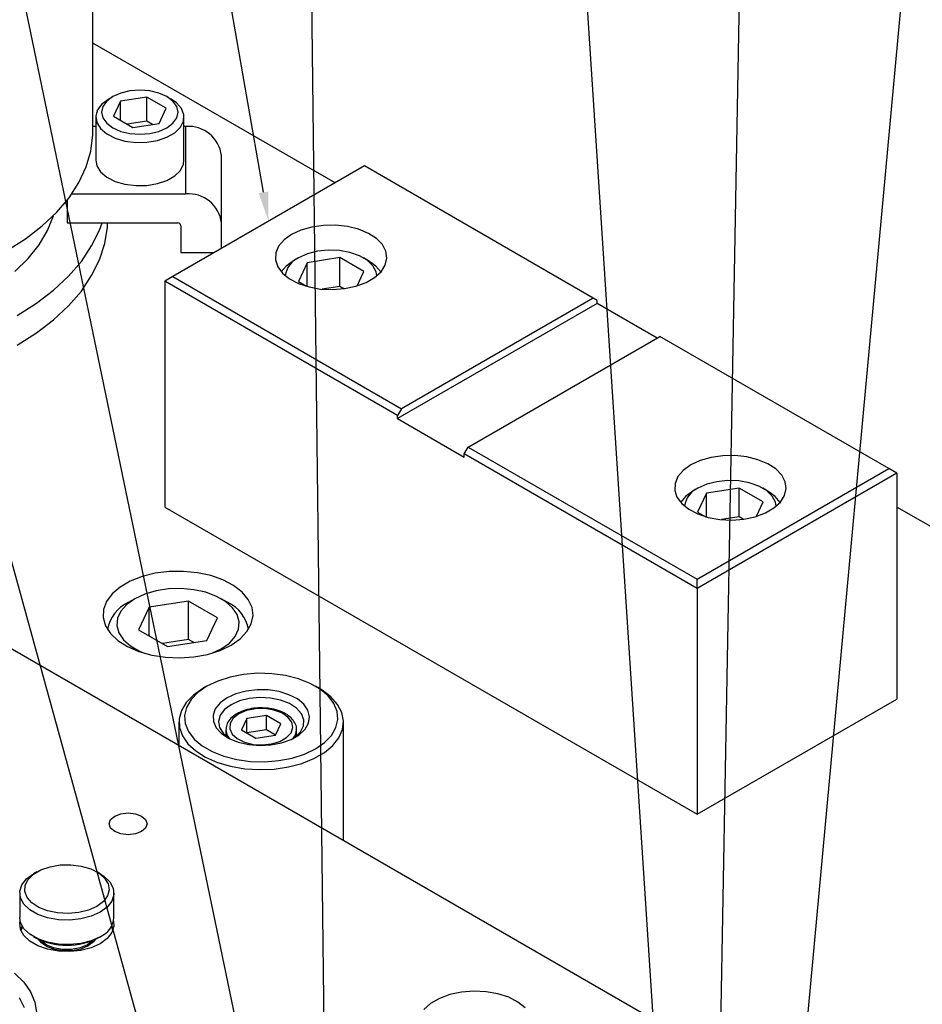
# Model space of a CAD drawing. Header units: inches. Extents: x 220 to 877, y 4 to 174.
# Tile 472 of 656: x 484.32 to 489.12, y 157.59 to 162.82. Entities that reach past the tile are written whole.
import ezdxf

# ---------------------------------------------------------------- set-up
doc = ezdxf.new("R2010")
doc.units = ezdxf.units.IN
doc.header["$LTSCALE"] = 0.5
doc.header["$MEASUREMENT"] = 0
for name, color, linetype in [('DIE-M-S', 8, 'Continuous'), ('DIE-M-S3', 8, 'Continuous'), ('DSS-M-S', 53, 'Continuous'), ('SID-M-S', 105, 'Continuous'), ('SVD-M-S', 8, 'Continuous')]:
    doc.layers.add(name, color=color, linetype=linetype)

msp = doc.modelspace()

# ---------------------------------------------------------------- linework, layer by layer
at = {"layer": 'DIE-M-S', "linetype": 'Continuous', "lineweight": 25}
for p, q in [((491.22834, 155.46959), (479.34895, 162.32742)), ((484.82867, 158.59256), (484.86128, 158.60514)), ((484.86128, 158.60514), (484.89974, 158.60955)), ((484.89974, 158.60955), (484.9382, 158.60514)), ((484.9382, 158.60514), (484.9708, 158.59256)), ((484.79924, 158.55154), (484.80689, 158.57374)), ((484.80689, 158.52933), (484.79924, 158.55154)), ((484.80689, 158.57374), (484.82867, 158.59256)), ((484.9708, 158.59256), (484.99259, 158.57374)), ((484.99259, 158.57374), (485.00024, 158.55154)), ((485.00024, 158.55154), (484.99259, 158.52933)), ((484.82867, 158.51051), (484.80689, 158.52933)), ((484.86128, 158.49793), (484.82867, 158.51051)), ((484.89974, 158.49352), (484.86128, 158.49793)), ((484.9382, 158.49793), (484.89974, 158.49352)), ((484.9708, 158.51051), (484.9382, 158.49793)), ((484.99259, 158.52933), (484.9708, 158.51051)), ((484.32493, 158.0255), (484.3265, 158.03516)), ((484.32856, 157.99077), (484.32493, 158.0255)), ((484.82244, 158.03516), (484.82401, 158.00807)), ((484.34649, 157.95756), (484.32856, 157.99077)), ((484.81315, 157.97385), (484.78841, 157.94212)), ((484.82401, 158.00807), (484.81315, 157.97385)), ((484.37767, 157.92778), (484.34649, 157.95756)), ((484.42029, 157.90318), (484.37767, 157.92778)), ((484.78841, 157.94212), (484.75125, 157.91474)), ((484.47187, 157.88518), (484.42029, 157.90318)), ((484.52941, 157.87483), (484.47187, 157.88518)), ((484.58956, 157.87273), (484.52941, 157.87483)), ((484.64884, 157.879), (484.58956, 157.87273)), ((484.7038, 157.89328), (484.64884, 157.879)), ((484.75125, 157.91474), (484.7038, 157.89328)), ((484.29644, 157.75805), (484.34531, 157.70986)), ((484.34531, 157.70986), (484.38151, 157.65809)), ((484.38151, 157.65809), (484.40426, 157.60382)), ((486.67062, 157.65739), (486.60882, 157.64428)), ((486.73586, 157.66252), (486.67062, 157.65739)), ((486.80149, 157.65944), (486.73586, 157.66252)), ((486.86443, 157.64828), (486.80149, 157.65944)), ((484.34964, 157.57436), (484.32307, 157.62627)), ((484.40426, 157.60382), (484.41308, 157.54822)), ((486.55334, 157.62381), (486.50678, 157.59693)), ((486.60882, 157.64428), (486.55334, 157.62381)), ((486.92175, 157.62957), (486.86443, 157.64828)), ((486.97076, 157.60419), (486.92175, 157.62957)), ((487.00918, 157.57332), (486.97076, 157.60419)), ((486.50678, 157.59693), (486.47132, 157.56491))]:
    msp.add_line(p, q, dxfattribs=at)
at = {"layer": 'DIE-M-S3', "linetype": 'Continuous', "lineweight": 25}
for p, q in [((485.44225, 159.33169), (485.37655, 159.31057)), ((485.51355, 159.34549), (485.44225, 159.33169)), ((485.58803, 159.35149), (485.51355, 159.34549)), ((485.66314, 159.34948), (485.58803, 159.35149)), ((485.73635, 159.33954), (485.66314, 159.34948)), ((485.80514, 159.32201), (485.73635, 159.33954)), ((485.3187, 159.28284), (485.27066, 159.24944)), ((485.31865, 159.28281), (485.29744, 159.27056)), ((485.37655, 159.31057), (485.3187, 159.28284)), ((485.86718, 159.29747), (485.80514, 159.32201)), ((485.92035, 159.26678), (485.86718, 159.29747)), ((485.91625, 159.27056), (485.89504, 159.28281)), ((485.24722, 159.23583), (485.20851, 159.19645)), ((485.27066, 159.24944), (485.23407, 159.21151)), ((485.29749, 159.27059), (485.24722, 159.23583)), ((485.47199, 159.2427), (485.42521, 159.22135)), ((485.52605, 159.25725), (485.47199, 159.2427)), ((485.58446, 159.26422), (485.52605, 159.25725)), ((485.64407, 159.26321), (485.58446, 159.26422)), ((485.70168, 159.2543), (485.64407, 159.26321)), ((485.75418, 159.23796), (485.70168, 159.2543)), ((485.79873, 159.21507), (485.75418, 159.23796)), ((485.92977, 159.26239), (485.91625, 159.27056)), ((485.96285, 159.23096), (485.92035, 159.26678)), ((485.97729, 159.22637), (485.92977, 159.26239)), ((485.99322, 159.19125), (485.96285, 159.23096)), ((486.0129, 159.18602), (485.97729, 159.22637)), ((485.20851, 159.19645), (485.18261, 159.15371)), ((485.23407, 159.21151), (485.21017, 159.17035)), ((485.38822, 159.19434), (485.36301, 159.16314)), ((485.42521, 159.22135), (485.38822, 159.19434)), ((485.44642, 159.18461), (485.41157, 159.15866)), ((485.49136, 159.20473), (485.44642, 159.18461)), ((485.54355, 159.21776), (485.49136, 159.20473)), ((485.59972, 159.2229), (485.54355, 159.21776)), ((485.65634, 159.21981), (485.59972, 159.2229)), ((485.70984, 159.20869), (485.65634, 159.21981)), ((485.75688, 159.19024), (485.70984, 159.20869)), ((485.79448, 159.16561), (485.75688, 159.19024)), ((485.83294, 159.18687), (485.79873, 159.21507)), ((485.85496, 159.15487), (485.83294, 159.18687)), ((486.01044, 159.14899), (485.99322, 159.19125)), ((486.03545, 159.14266), (486.0129, 159.18602)), ((485.18261, 159.15371), (485.17034, 159.10899)), ((485.21017, 159.17035), (485.19978, 159.12736)), ((485.19978, 159.12736), (485.20325, 159.08399)), ((485.36301, 159.16314), (485.35095, 159.12942)), ((485.35095, 159.12942), (485.35269, 159.095)), ((485.38898, 159.12854), (485.38009, 159.09611)), ((485.41157, 159.15866), (485.38898, 159.12854)), ((485.48818, 159.136), (485.45848, 159.11277)), ((485.52843, 159.15315), (485.48818, 159.136)), ((485.57565, 159.16269), (485.52843, 159.15315)), ((485.63486, 159.12786), (485.5303, 159.11169)), ((485.62563, 159.16377), (485.57565, 159.16269)), ((485.67395, 159.15629), (485.62563, 159.16377)), ((485.71141, 159.08367), (485.63486, 159.12786)), ((485.63486, 159.05131), (485.63486, 159.12786)), ((485.71631, 159.14093), (485.67395, 159.15629)), ((485.74894, 159.11904), (485.71631, 159.14093)), ((485.8203, 159.13636), (485.79448, 159.16561)), ((485.83271, 159.10432), (485.8203, 159.13636)), ((485.86361, 159.12081), (485.85496, 159.15487)), ((485.85841, 159.08651), (485.86361, 159.12081)), ((486.01391, 159.10563), (486.01044, 159.14899)), ((486.04423, 159.09766), (486.03545, 159.14266)), ((485.16935, 159.092), (485.16935, 158.96738)), ((485.17034, 159.10899), (485.1721, 159.06372)), ((485.20325, 159.08399), (485.22047, 159.04173)), ((485.35269, 159.095), (485.36812, 159.06174)), ((485.38009, 159.09611), (485.38544, 159.06343)), ((485.44196, 159.08551), (485.44009, 159.05665)), ((485.45848, 159.11277), (485.44196, 159.08551)), ((485.5303, 159.11169), (485.50228, 159.05133)), ((485.5303, 159.03515), (485.5303, 159.11169)), ((485.68339, 159.02331), (485.71141, 159.08367)), ((485.76894, 159.09257), (485.74894, 159.11904)), ((485.77454, 159.06388), (485.76894, 159.09257)), ((485.81506, 159.03998), (485.83092, 159.07151)), ((485.83092, 159.07151), (485.83271, 159.10432)), ((485.83965, 159.05382), (485.85841, 159.08651)), ((486.00352, 159.06263), (486.01391, 159.10563)), ((486.03896, 159.05249), (486.04423, 159.09766)), ((486.04435, 158.46225), (486.04435, 159.092)), ((485.1721, 159.06372), (485.18783, 159.01936)), ((485.18783, 159.01936), (485.21703, 158.97733)), ((485.22047, 159.04173), (485.25084, 159.00202)), ((485.36812, 159.06174), (485.39643, 159.03144)), ((485.38544, 159.06343), (485.4047, 159.03254)), ((485.39643, 159.03144), (485.43608, 159.00572)), ((485.4047, 159.03254), (485.43645, 159.00553)), ((485.41935, 159.05143), (485.41935, 159.01826)), ((485.44009, 159.05665), (485.45303, 159.02876)), ((485.45303, 159.02876), (485.47965, 159.00431)), ((485.50228, 159.05133), (485.57883, 159.00714)), ((485.63486, 159.05131), (485.53032, 159.03514)), ((485.57883, 159.00714), (485.68339, 159.02331)), ((485.68337, 159.02331), (485.63486, 159.05131)), ((485.74187, 159.00997), (485.76524, 159.0355)), ((485.76524, 159.0355), (485.77454, 159.06388)), ((485.76616, 159.00017), (485.80834, 159.02452)), ((485.78611, 159.01172), (485.81506, 159.03998)), ((485.79435, 159.01826), (485.79435, 159.05143)), ((485.80834, 159.02452), (485.83965, 159.05382)), ((485.94303, 158.98355), (485.97962, 159.02147)), ((485.97962, 159.02147), (486.00352, 159.06263)), ((486.01979, 159.00858), (486.03896, 159.05249)), ((485.21703, 158.97733), (485.25876, 158.939)), ((485.25084, 159.00202), (485.29334, 158.96621)), ((485.29334, 158.96621), (485.34651, 158.93551)), ((485.43608, 159.00572), (485.48493, 158.98597)), ((485.47965, 159.00431), (485.51756, 158.98547)), ((485.48493, 158.98597), (485.54036, 158.97326)), ((485.51756, 158.98547), (485.56341, 158.97392)), ((485.54036, 158.97326), (485.59937, 158.96827)), ((485.56341, 158.97392), (485.61312, 158.97069)), ((485.59937, 158.96827), (485.65879, 158.97127)), ((485.61312, 158.97069), (485.66227, 158.97606)), ((485.65879, 158.97127), (485.7154, 158.9821)), ((485.66227, 158.97606), (485.7065, 158.98955)), ((485.7065, 158.98955), (485.74187, 159.00997)), ((485.7154, 158.9821), (485.76616, 159.00017)), ((485.77724, 159.00553), (485.78611, 159.01172)), ((485.89499, 158.95015), (485.94303, 158.98355)), ((485.94269, 158.93013), (485.98736, 158.96735)), ((485.98736, 158.96735), (486.01979, 159.00858)), ((485.25876, 158.939), (485.31168, 158.90557)), ((485.34651, 158.93551), (485.40855, 158.91098)), ((485.77144, 158.90129), (485.83714, 158.92242)), ((485.83714, 158.92242), (485.89499, 158.95015)), ((485.88723, 158.89812), (485.94269, 158.93013)), ((485.31168, 158.90557), (485.37408, 158.87814)), ((485.37408, 158.87814), (485.44397, 158.85759)), ((485.40855, 158.91098), (485.47735, 158.89344)), ((485.47735, 158.89344), (485.55055, 158.8835)), ((485.55055, 158.8835), (485.62566, 158.8815)), ((485.62566, 158.8815), (485.70014, 158.8875)), ((485.70014, 158.8875), (485.77144, 158.90129)), ((485.75134, 158.85361), (485.82275, 158.87233)), ((485.82275, 158.87233), (485.88723, 158.89812)), ((485.44397, 158.85759), (485.51909, 158.84457)), ((485.51909, 158.84457), (485.59703, 158.8395)), ((485.59703, 158.8395), (485.67529, 158.84254)), ((485.67529, 158.84254), (485.75134, 158.85361)), ((484.36052, 158.25884), (484.39766, 158.28621)), ((484.36797, 158.25618), (484.39668, 158.2842)), ((484.39668, 158.2842), (484.43657, 158.30723)), ((484.41534, 158.29642), (484.39766, 158.28621)), ((484.43657, 158.30723), (484.48511, 158.3238)), ((484.48511, 158.3238), (484.53927, 158.33288)), ((484.53927, 158.33288), (484.59564, 158.33391)), ((484.59564, 158.33391), (484.65069, 158.3268)), ((484.65069, 158.3268), (484.70094, 158.31202)), ((484.70094, 158.31202), (484.74324, 158.29049)), ((484.75127, 158.28621), (484.73359, 158.29642)), ((484.74324, 158.29049), (484.77495, 158.26356)), ((484.75127, 158.28621), (484.77127, 158.27319)), ((484.33579, 158.22712), (484.36052, 158.25884)), ((484.35224, 158.22491), (484.36797, 158.25618)), ((484.77127, 158.27319), (484.80244, 158.24341)), ((484.77495, 158.26356), (484.79405, 158.23293)), ((484.79405, 158.23293), (484.79936, 158.20051)), ((484.80244, 158.24341), (484.82037, 158.21019)), ((484.32447, 158.18418), (484.32447, 158.05353)), ((484.32493, 158.19289), (484.33579, 158.22712)), ((484.32856, 158.15816), (484.32493, 158.19289)), ((484.35047, 158.19237), (484.35224, 158.22491)), ((484.36277, 158.16059), (484.35047, 158.19237)), ((484.79936, 158.20051), (484.79054, 158.16835)), ((484.82037, 158.21019), (484.82401, 158.17547)), ((484.82447, 158.05353), (484.82447, 158.18418)), ((484.34649, 158.12495), (484.32856, 158.15816)), ((484.38838, 158.13158), (484.36277, 158.16059)), ((484.42567, 158.10716), (484.38838, 158.13158)), ((484.76814, 158.13847), (484.73357, 158.11275)), ((484.79054, 158.16835), (484.76814, 158.13847)), ((484.81315, 158.14124), (484.78841, 158.10952)), ((484.82401, 158.17547), (484.81315, 158.14124)), ((484.37767, 158.09517), (484.34649, 158.12495)), ((484.42029, 158.07057), (484.37767, 158.09517)), ((484.47232, 158.08886), (484.42567, 158.10716)), ((484.52539, 158.07783), (484.47232, 158.08886)), ((484.58154, 158.07477), (484.52539, 158.07783)), ((484.63724, 158.07986), (484.58154, 158.07477)), ((484.689, 158.09279), (484.63724, 158.07986)), ((484.73357, 158.11275), (484.689, 158.09279)), ((484.75125, 158.08213), (484.7038, 158.06067)), ((484.78841, 158.10952), (484.75125, 158.08213)), ((484.32856, 158.02752), (484.32447, 158.05353)), ((484.34649, 157.9943), (484.32856, 158.02752)), ((484.47187, 158.05257), (484.42029, 158.07057)), ((484.52941, 158.04222), (484.47187, 158.05257)), ((484.58956, 158.04012), (484.52941, 158.04222)), ((484.64884, 158.04639), (484.58956, 158.04012)), ((484.7038, 158.06067), (484.64884, 158.04639)), ((484.32873, 157.99025), (484.33579, 158.00665)), ((484.33106, 157.98387), (484.33851, 158.00585)), ((484.33579, 158.00665), (484.33688, 158.00862)), ((484.37767, 157.96453), (484.34649, 157.9943)), ((484.81043, 158.00585), (484.81546, 157.99329)), ((484.81206, 158.00862), (484.82021, 157.99025)), ((484.81546, 157.99329), (484.81788, 157.98387)), ((484.42029, 157.93992), (484.37767, 157.96453)), ((484.39766, 157.9515), (484.4012, 157.94946)), ((484.47187, 157.92193), (484.42029, 157.93992)), ((484.43899, 157.91865), (484.4228, 157.93837)), ((484.43636, 157.93126), (484.43459, 157.93333)), ((484.46487, 157.90861), (484.43636, 157.93126)), ((484.4701, 157.89778), (484.43899, 157.91865)), ((484.52941, 157.91157), (484.47187, 157.92193)), ((484.7038, 157.93002), (484.64884, 157.91575)), ((484.71258, 157.93126), (484.68407, 157.90861)), ((484.71593, 157.92464), (484.68761, 157.90248)), ((484.75125, 157.95148), (484.7038, 157.93002)), ((484.71435, 157.93333), (484.71258, 157.93126)), ((484.72613, 157.93837), (484.71593, 157.92464)), ((484.74774, 157.94946), (484.75127, 157.9515)), ((484.5041, 157.89215), (484.46487, 157.90861)), ((484.51049, 157.88314), (484.4701, 157.89778)), ((484.55022, 157.8835), (484.5041, 157.89215)), ((484.55655, 157.87601), (484.51049, 157.88314)), ((484.58956, 157.90947), (484.52941, 157.91157)), ((484.59872, 157.8835), (484.55022, 157.8835)), ((484.60422, 157.87704), (484.55655, 157.87601)), ((484.64884, 157.91575), (484.58956, 157.90947)), ((484.64484, 157.89215), (484.59872, 157.8835)), ((484.64923, 157.88613), (484.60422, 157.87704)), ((484.68407, 157.90861), (484.64484, 157.89215)), ((484.68761, 157.90248), (484.64923, 157.88613))]:
    msp.add_line(p, q, dxfattribs=at)
for centre, radius, start, end in [((485.49129, 159.05267), 0.07191, 179.27499, 221.83615), ((485.72064, 159.0534), 0.0737, 318.96731, 359.29505), ((484.70361, 158.06296), 0.12123, 293.13813, 355.54173), ((484.57447, 158.27802), 0.37145, 242.19469, 297.79993)]:
    msp.add_arc(centre, radius, start, end, dxfattribs=at)
for points, knots in [([(485.47834, 159.13698), (485.47224, 159.13315), (485.45452, 159.12204), (485.43409, 159.10007), (485.42061, 159.07494), (485.42094, 159.0594), (485.42105, 159.05385)], [0, 0, 0, 0, 0.1819099, 0.5283924, 0.8312305, 1, 1, 1, 1]), ([(485.62253, 159.16669), (485.6162, 159.16724), (485.5939, 159.16919), (485.55521, 159.16456), (485.51217, 159.15413), (485.48898, 159.14237), (485.47834, 159.13698)], [0, 0, 0, 0, 0.1219484, 0.4294864, 0.7381575, 1, 1, 1, 1]), ([(485.79331, 159.05276), (485.7936, 159.05472), (485.79539, 159.06682), (485.78616, 159.08895), (485.7668, 159.11557), (485.73644, 159.13811), (485.69745, 159.1551), (485.65811, 159.16519), (485.63225, 159.16628), (485.62253, 159.16669)], [0, 0, 0, 0, 0.0317377, 0.1966121, 0.3612686, 0.5335835, 0.7121662, 0.8918412, 1, 1, 1, 1])]:
    msp.add_open_spline(points, degree=3, knots=knots, dxfattribs=at)
at = {"layer": 'DSS-M-S', "linetype": 'Continuous', "lineweight": 25}
for p, q in [((484.71215, 162.23423), (484.71215, 163.79096)), ((485.99912, 161.9579), (484.71215, 162.70085)), ((484.7011, 162.12714), (484.71171, 162.21276)), ((484.71171, 162.21276), (484.71215, 162.23423)), ((484.67644, 162.04249), (484.7011, 162.12714)), ((484.63796, 161.95958), (484.67644, 162.04249)), ((486.15485, 162.0478), (485.13662, 161.45999)), ((487.37108, 161.34569), (486.15485, 162.0478)), ((484.58599, 161.87915), (484.63796, 161.95958)), ((484.52102, 161.80194), (484.58599, 161.87915)), ((484.44363, 161.72864), (484.52102, 161.80194)), ((484.4716, 161.70517), (484.50308, 161.78349)), ((484.74755, 161.70658), (484.76161, 161.74458)), ((484.7894, 161.72218), (484.79073, 161.74458)), ((484.35452, 161.65993), (484.44363, 161.72864)), ((484.42655, 161.62909), (484.4716, 161.70517)), ((484.70605, 161.62239), (484.74755, 161.70658)), ((484.77541, 161.63502), (484.7894, 161.72218)), ((485.81818, 161.70646), (485.76814, 161.68324)), ((485.87569, 161.72292), (485.81818, 161.70646)), ((485.93799, 161.73187), (485.87569, 161.72292)), ((486.00217, 161.73287), (485.93799, 161.73187)), ((486.06522, 161.72589), (486.00217, 161.73287)), ((486.1242, 161.71124), (486.06522, 161.72589)), ((486.17634, 161.68962), (486.1242, 161.71124)), ((486.21921, 161.66203), (486.17634, 161.68962)), ((484.2545, 161.59641), (484.35452, 161.65993)), ((484.74755, 161.54899), (484.77541, 161.63502)), ((485.72791, 161.65435), (485.69939, 161.62115)), ((485.76814, 161.68324), (485.72791, 161.65435)), ((486.25081, 161.62977), (486.21921, 161.66203)), ((484.36839, 161.55602), (484.42655, 161.62909)), ((484.65128, 161.54077), (484.70605, 161.62239)), ((485.68389, 161.58518), (485.68216, 161.54813)), ((485.69939, 161.62115), (485.68389, 161.58518)), ((486.26966, 161.59434), (486.25081, 161.62977)), ((486.27487, 161.5574), (486.26966, 161.59434)), ((484.29774, 161.48673), (484.36839, 161.55602)), ((484.5837, 161.46242), (484.65128, 161.54077)), ((484.70605, 161.4648), (484.74755, 161.54899)), ((485.68216, 161.54813), (485.69425, 161.51173)), ((486.2662, 161.52068), (486.27487, 161.5574)), ((485.69425, 161.51173), (485.71962, 161.47769)), ((485.71962, 161.47769), (485.75708, 161.44758)), ((486.20948, 161.45466), (486.24406, 161.48589)), ((486.24406, 161.48589), (486.2662, 161.52068)), ((484.50388, 161.388), (484.5837, 161.46242)), ((484.65128, 161.38318), (484.70605, 161.4648)), ((485.13662, 161.45999), (485.09419, 161.43549)), ((485.09419, 161.43549), (485.09419, 160.23518)), ((486.33163, 160.72114), (485.09419, 161.43549)), ((485.13662, 161.45999), (486.35284, 160.75788)), ((485.75708, 161.44758), (485.80487, 161.42283)), ((486.10999, 161.40849), (486.16409, 161.42845)), ((486.16409, 161.42845), (486.20948, 161.45466)), ((484.41251, 161.31815), (484.50388, 161.388)), ((484.5837, 161.30483), (484.65128, 161.38318)), ((485.80487, 161.42283), (485.86075, 161.40459)), ((485.86075, 161.40459), (485.92213, 161.39371)), ((485.92213, 161.39371), (485.98612, 161.39071)), ((485.98612, 161.39071), (486.04973, 161.39571)), ((486.04973, 161.39571), (486.10999, 161.40849)), ((487.37108, 161.34569), (486.35284, 160.75788)), ((487.39229, 161.33344), (487.37108, 161.34569)), ((487.39229, 161.31711), (487.39229, 161.33344)), ((484.31036, 161.25347), (484.41251, 161.31815)), ((484.50388, 161.23041), (484.5837, 161.30483)), ((487.39229, 161.31711), (486.33163, 160.70481)), ((487.71048, 161.13342), (487.39229, 161.31711)), ((484.41251, 161.16056), (484.50388, 161.23041)), ((484.31036, 161.09588), (484.41251, 161.16056)), ((486.7064, 160.55378), (487.72463, 161.14159)), ((488.94085, 160.43948), (487.72463, 161.14159)), ((486.35284, 160.75788), (486.33163, 160.72114)), ((486.33163, 160.70481), (486.33163, 160.72114)), ((486.33163, 160.70481), (486.68518, 160.5007)), ((486.68518, 160.51703), (486.7064, 160.55378)), ((486.7064, 160.55378), (487.92262, 159.85167)), ((487.92262, 159.80268), (486.68518, 160.51703)), ((486.68518, 160.5007), (486.68518, 160.51703)), ((487.9395, 160.48184), (487.88946, 160.45862)), ((487.99701, 160.49831), (487.9395, 160.48184)), ((488.05931, 160.50726), (487.99701, 160.49831)), ((488.12349, 160.50826), (488.05931, 160.50726)), ((488.18654, 160.50128), (488.12349, 160.50826)), ((488.24552, 160.48663), (488.18654, 160.50128)), ((488.29766, 160.46501), (488.24552, 160.48663)), ((487.84923, 160.42974), (487.82071, 160.39653)), ((487.88946, 160.45862), (487.84923, 160.42974)), ((487.92262, 159.85167), (488.94085, 160.43948)), ((488.34054, 160.43742), (488.29766, 160.46501)), ((488.37213, 160.40516), (488.34054, 160.43742)), ((488.98328, 160.41498), (488.94085, 160.43948)), ((487.82071, 160.39653), (487.80521, 160.36057)), ((488.98328, 160.41498), (487.92262, 159.80268)), ((488.39098, 160.36973), (488.37213, 160.40516)), ((488.98328, 160.41498), (488.98328, 159.21467)), ((487.80521, 160.36057), (487.80348, 160.32352)), ((488.38752, 160.29606), (488.39619, 160.33279)), ((488.39619, 160.33279), (488.39098, 160.36973)), ((487.80348, 160.32352), (487.81557, 160.28712)), ((487.81557, 160.28712), (487.84094, 160.25307)), ((488.36538, 160.26127), (488.38752, 160.29606)), ((485.09419, 160.23518), (487.92262, 158.60236)), ((487.84094, 160.25307), (487.8784, 160.22297)), ((487.8784, 160.22297), (487.92619, 160.19822)), ((488.28541, 160.20384), (488.3308, 160.23005)), ((488.3308, 160.23005), (488.36538, 160.26127)), ((498.01993, 155.01843), (488.98328, 160.23518)), ((487.92619, 160.19822), (487.98207, 160.17998)), ((487.98207, 160.17998), (488.04345, 160.1691)), ((488.04345, 160.1691), (488.10744, 160.16609)), ((488.10744, 160.16609), (488.17105, 160.1711)), ((488.17105, 160.1711), (488.23131, 160.18388)), ((488.23131, 160.18388), (488.28541, 160.20384)), ((484.97392, 159.8656), (484.91118, 159.84109)), ((485.04357, 159.88282), (484.97392, 159.8656)), ((485.11759, 159.89211), (485.04357, 159.88282)), ((485.19333, 159.89316), (485.11759, 159.89211)), ((485.26804, 159.8859), (485.19333, 159.89316)), ((485.33903, 159.87062), (485.26804, 159.8859)), ((485.40372, 159.84786), (485.33903, 159.87062)), ((484.85761, 159.81016), (484.81515, 159.77394)), ((484.91118, 159.84109), (484.85761, 159.81016)), ((485.45977, 159.81844), (485.40372, 159.84786)), ((485.50518, 159.78343), (485.45977, 159.81844)), ((487.92262, 159.80268), (487.92262, 159.85167)), ((487.92262, 159.80268), (487.92262, 158.60236)), ((484.81515, 159.77394), (484.78533, 159.73374)), ((485.53828, 159.74409), (485.50518, 159.78343)), ((484.78533, 159.73374), (484.76922, 159.691)), ((485.55789, 159.70184), (485.53828, 159.74409)), ((485.56329, 159.65822), (485.55789, 159.70184)), ((484.76922, 159.691), (484.76742, 159.64728)), ((484.76742, 159.64728), (484.77998, 159.60415)), ((485.5543, 159.61479), (485.56329, 159.65822)), ((484.77998, 159.60415), (484.80646, 159.56317)), ((485.53123, 159.57313), (485.5543, 159.61479)), ((484.80646, 159.56317), (484.84589, 159.52583)), ((485.49492, 159.53475), (485.53123, 159.57313)), ((484.84589, 159.52583), (484.89685, 159.49347)), ((484.89685, 159.49347), (484.9575, 159.46726)), ((485.38827, 159.47318), (485.44669, 159.50102)), ((485.44669, 159.50102), (485.49492, 159.53475)), ((484.9575, 159.46726), (485.02564, 159.44815)), ((485.02564, 159.44815), (485.09882, 159.43683)), ((485.09882, 159.43683), (485.17439, 159.43371)), ((485.17439, 159.43371), (485.24961, 159.4389)), ((485.24961, 159.4389), (485.32177, 159.45222)), ((485.32177, 159.45222), (485.38827, 159.47318)), ((487.92262, 158.60236), (488.98328, 159.21467))]:
    msp.add_line(p, q, dxfattribs=at)
at = {"layer": 'SID-M-S'}
for p, q in [((485.08748, 157.01972), (482.19249, 167.49522)), ((485.62574, 156.76831), (483.40002, 167.49522)), ((485.61891, 161.90757), (484.64518, 167.48631)), ((485.9431, 157.37699), (485.82194, 167.48346)), ((487.82597, 155.43819), (487.0397, 167.48386)), ((487.99438, 154.47547), (488.2312, 167.48348)), ((488.29511, 155.18709), (489.42912, 167.48426))]:
    msp.add_line(p, q, dxfattribs=at)
msp.add_solid([(485.64453, 161.91204), (485.64574, 161.7539), (485.64453, 161.91204), (485.5933, 161.9031)], dxfattribs=at)
at = {"layer": 'SVD-M-S', "linetype": 'Continuous', "lineweight": 25}
for p, q in [((484.86059, 162.43458), (484.81852, 162.41595)), ((484.90958, 162.4463), (484.86059, 162.43458)), ((484.96215, 162.45029), (484.90958, 162.4463)), ((485.01472, 162.4463), (484.96215, 162.45029)), ((485.06371, 162.43458), (485.01472, 162.4463)), ((485.10578, 162.41595), (485.06371, 162.43458)), ((484.76041, 162.37639), (484.73708, 162.34526)), ((484.79642, 162.40319), (484.76041, 162.37639)), ((484.78624, 162.39166), (484.76595, 162.36338)), ((484.81852, 162.41595), (484.78624, 162.39166)), ((484.81849, 162.41593), (484.79639, 162.40317)), ((484.86009, 162.39195), (484.82273, 162.31146)), ((484.99951, 162.41352), (484.86009, 162.39195)), ((484.86009, 162.2899), (484.86009, 162.39195)), ((485.10157, 162.3546), (484.99951, 162.41352)), ((484.99951, 162.28593), (484.99951, 162.41352)), ((485.13806, 162.39166), (485.10578, 162.41595)), ((485.1279, 162.40317), (485.1058, 162.41593)), ((485.156, 162.38356), (485.1279, 162.40317)), ((485.15835, 162.36338), (485.13806, 162.39166)), ((485.18267, 162.35335), (485.156, 162.38356)), ((484.73708, 162.34526), (484.72789, 162.31176)), ((484.76595, 162.36338), (484.75902, 162.33303)), ((484.75902, 162.33303), (484.76595, 162.30268)), ((485.06421, 162.27411), (485.10157, 162.3546)), ((485.16527, 162.33303), (485.15835, 162.36338)), ((485.15835, 162.30268), (485.16527, 162.33303)), ((485.19548, 162.32025), (485.18267, 162.35335)), ((485.19364, 162.28635), (485.19548, 162.32025)), ((484.72777, 162.30751), (484.72777, 162.07786)), ((484.72789, 162.31176), (484.73342, 162.278)), ((484.73342, 162.278), (484.75332, 162.24609)), ((484.76595, 162.30268), (484.78624, 162.2744)), ((484.78624, 162.2744), (484.81852, 162.25011)), ((484.82273, 162.31146), (484.92479, 162.25255)), ((484.99951, 162.28593), (484.89497, 162.26976)), ((484.92479, 162.25255), (485.06421, 162.27411)), ((485.02933, 162.26872), (484.99951, 162.28593)), ((485.10578, 162.25011), (485.13806, 162.2744)), ((485.13806, 162.2744), (485.15835, 162.30268)), ((485.17725, 162.25378), (485.19364, 162.28635)), ((485.19652, 162.07786), (485.19652, 162.30751)), ((484.72777, 162.25682), (484.71215, 162.25682)), ((484.75332, 162.24609), (484.78634, 162.21804)), ((484.78634, 162.21804), (484.83041, 162.19561)), ((484.81852, 162.25011), (484.86059, 162.23148)), ((484.86059, 162.23148), (484.90958, 162.21976)), ((484.90958, 162.21976), (484.96215, 162.21577)), ((484.96215, 162.21577), (485.01472, 162.21976)), ((485.01472, 162.21976), (485.06371, 162.23148)), ((485.06371, 162.23148), (485.10578, 162.25011)), ((485.1058, 162.2006), (485.14734, 162.22459)), ((485.14734, 162.22459), (485.17725, 162.25378)), ((485.20615, 162.25682), (485.19652, 162.25682)), ((485.20615, 161.8989), (485.20615, 162.25682)), ((484.83041, 162.19561), (484.88276, 162.18021)), ((484.88276, 162.18021), (484.94009, 162.17281)), ((484.94009, 162.17281), (484.99881, 162.17388)), ((484.99881, 162.17388), (485.05523, 162.18334)), ((485.05523, 162.18334), (485.1058, 162.2006)), ((484.72777, 162.07786), (484.73342, 162.04835)), ((485.17725, 162.02413), (485.19364, 162.0567)), ((485.19364, 162.0567), (485.19652, 162.07786)), ((485.39515, 161.74458), (485.39515, 162.10249)), ((484.73342, 162.04835), (484.75332, 162.01644)), ((484.75332, 162.01644), (484.78634, 161.98839)), ((485.14734, 161.99493), (485.17725, 162.02413)), ((484.78634, 161.98839), (484.83041, 161.96596)), ((484.83041, 161.96596), (484.88276, 161.95056)), ((484.88276, 161.95056), (484.94009, 161.94316)), ((484.99881, 161.94423), (485.05523, 161.95369)), ((485.05523, 161.95369), (485.1058, 161.97095)), ((485.1058, 161.97095), (485.14734, 161.99493)), ((484.60017, 161.8989), (485.20615, 161.8989)), ((484.94009, 161.94316), (484.99881, 161.94423)), ((484.57544, 161.86525), (484.57544, 161.74458)), ((484.57544, 161.74458), (485.16265, 161.74458)), ((485.39515, 161.60924), (485.39515, 161.74458)), ((485.18015, 161.73029), (485.18015, 161.58698)), ((485.18015, 161.58698), (485.3566, 161.58698)), ((485.85198, 161.58039), (485.80572, 161.55947)), ((485.90556, 161.59432), (485.85198, 161.58039)), ((485.96336, 161.60043), (485.90556, 161.59432)), ((486.02201, 161.59838), (485.96336, 161.60043)), ((486.07811, 161.58829), (486.02201, 161.59838)), ((486.1284, 161.57074), (486.07811, 161.58829)), ((485.7792, 161.54416), (485.73993, 161.51573)), ((485.80569, 161.55946), (485.77917, 161.54414)), ((485.8507, 161.5335), (485.80408, 161.43306)), ((486.0247, 161.56042), (485.8507, 161.5335)), ((485.8507, 161.40722), (485.8507, 161.5335)), ((486.15207, 161.48689), (486.0247, 161.56042)), ((486.0247, 161.40732), (486.0247, 161.56042)), ((486.16995, 161.54675), (486.1284, 161.57074)), ((486.17698, 161.54414), (486.15046, 161.55946)), ((486.20035, 161.51772), (486.16995, 161.54675)), ((486.21622, 161.51573), (486.17698, 161.54414)), ((485.73993, 161.51573), (485.71344, 161.48433)), ((486.11659, 161.41044), (486.15207, 161.48689)), ((486.21783, 161.48534), (486.20035, 161.51772)), ((486.24271, 161.48433), (486.21622, 161.51573)), ((486.22172, 161.46409), (486.21783, 161.48534)), ((485.80408, 161.43306), (485.8471, 161.40822)), ((486.0247, 161.40732), (485.93095, 161.39282)), ((486.04576, 161.39516), (486.0247, 161.40732)), ((487.92701, 160.33484), (487.90049, 160.31953)), ((487.9733, 160.35578), (487.92704, 160.33486)), ((488.14602, 160.33581), (487.97202, 160.30889)), ((488.02688, 160.3697), (487.9733, 160.35578)), ((488.08468, 160.37582), (488.02688, 160.3697)), ((488.14333, 160.37377), (488.08468, 160.37582)), ((488.19943, 160.36368), (488.14333, 160.37377)), ((488.27339, 160.26227), (488.14602, 160.33581)), ((488.14602, 160.1827), (488.14602, 160.33581)), ((488.24972, 160.34613), (488.19943, 160.36368)), ((488.29127, 160.32214), (488.24972, 160.34613)), ((488.2983, 160.31953), (488.27178, 160.33484)), ((487.86126, 160.29112), (487.83476, 160.25972)), ((487.90052, 160.31955), (487.86126, 160.29112)), ((487.97202, 160.30889), (487.9254, 160.20845)), ((487.97202, 160.18261), (487.97202, 160.30889)), ((488.32167, 160.29311), (488.29127, 160.32214)), ((488.33754, 160.29112), (488.2983, 160.31953)), ((488.33915, 160.26072), (488.32167, 160.29311)), ((488.36403, 160.25972), (488.33754, 160.29112)), ((488.23791, 160.18583), (488.27339, 160.26227)), ((488.34304, 160.23948), (488.33915, 160.26072)), ((487.9254, 160.20845), (487.96842, 160.18361)), ((488.14602, 160.1827), (488.05227, 160.1682)), ((488.16708, 160.17054), (488.14602, 160.1827)), ((485.18191, 159.80206), (485.11406, 159.80001)), ((485.24902, 159.79593), (485.18191, 159.80206)), ((484.9879, 159.77205), (484.93509, 159.74737)), ((485.04843, 159.78986), (484.9879, 159.77205)), ((485.11406, 159.80001), (485.04843, 159.78986)), ((485.31245, 159.78187), (485.24902, 159.79593)), ((485.36943, 159.76051), (485.31245, 159.78187)), ((485.41748, 159.73277), (485.36943, 159.76051)), ((484.89234, 159.71688), (484.86149, 159.68194)), ((484.93509, 159.74737), (484.89234, 159.71688)), ((484.93506, 159.74734), (484.8997, 159.72692)), ((484.93509, 159.74737), (484.93509, 159.74737)), ((485.01181, 159.70308), (484.95577, 159.58235)), ((485.22094, 159.73543), (485.01181, 159.70308)), ((485.01181, 159.55), (485.01181, 159.70308)), ((485.37403, 159.64705), (485.22094, 159.73543)), ((485.22094, 159.53129), (485.22094, 159.73543)), ((485.43011, 159.72692), (485.39475, 159.74734)), ((485.45448, 159.69988), (485.41748, 159.73277)), ((485.47883, 159.66326), (485.45448, 159.69988)), ((484.8439, 159.64405), (484.84035, 159.60488)), ((484.86149, 159.68194), (484.8439, 159.64405)), ((485.318, 159.52632), (485.37403, 159.64705)), ((485.48946, 159.62452), (485.47883, 159.66326)), ((484.84035, 159.60488), (484.85098, 159.56614)), ((485.4859, 159.58535), (485.48946, 159.62452)), ((484.85098, 159.56614), (484.87533, 159.52952)), ((484.95577, 159.58235), (485.10887, 159.49397)), ((485.43747, 159.51252), (485.46832, 159.54746)), ((485.46832, 159.54746), (485.4859, 159.58535)), ((484.87533, 159.52952), (484.91233, 159.49663)), ((484.91233, 159.49663), (484.96037, 159.46889)), ((485.22094, 159.53129), (485.08157, 159.50973)), ((485.10887, 159.49397), (485.318, 159.52632)), ((485.24824, 159.51553), (485.22094, 159.53129)), ((485.39471, 159.48203), (485.43747, 159.51252)), ((484.96037, 159.46889), (484.9853, 159.45833)), ((485.34451, 159.45833), (485.39471, 159.48203))]:
    msp.add_line(p, q, dxfattribs=at)
for centre, radius, start, end in [((485.2219, 162.08321), 0.17432, 6.35134, 95.18258), ((485.2219, 161.72529), 0.17432, 6.35134, 95.18258), ((485.16411, 161.7285), 0.01614, 6.35134, 95.18258), ((485.85322, 161.44964), 0.11967, 113.38822, 173.06099), ((487.97454, 160.22502), 0.11967, 113.38822, 173.06099), ((484.98064, 159.55154), 0.19316, 114.75939, 170.00774), ((485.34919, 159.55155), 0.19314, 9.99117, 65.22957)]:
    msp.add_arc(centre, radius, start, end, dxfattribs=at)

doc.saveas('drawing.dxf')
